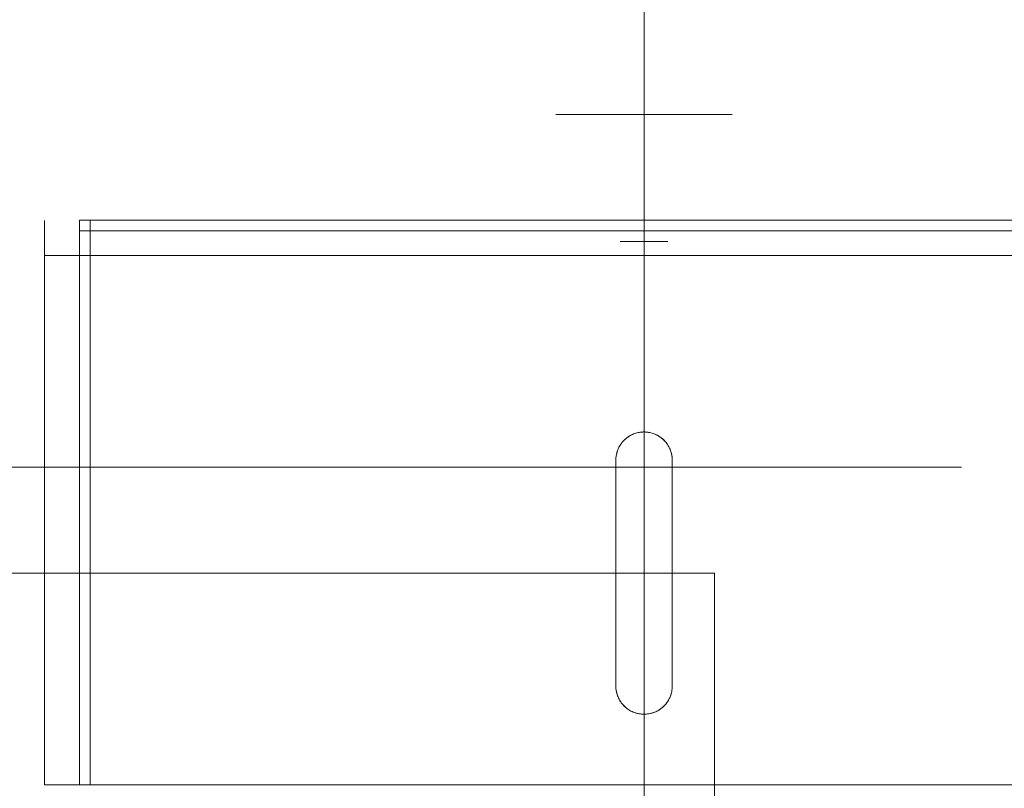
# Model space of a CAD drawing. Header units: millimetres. Extents: x -3490 to 61924, y -72580 to 6847.
# Tile 663 of 1056: x 26662 to 26801, y -17700 to -17592. Entities that reach past the tile are written whole.
import ezdxf

# ---------------------------------------------------------------- set-up
doc = ezdxf.new("R2010")
doc.units = ezdxf.units.MM
doc.layers.add('COTAS_P', color=1, linetype='Continuous', lineweight=0)
doc.layers.add('superior_C05', color=7, linetype='Continuous', lineweight=0)
doc.dimstyles.new('R19_100', dxfattribs={"dimtxt": 250, "dimasz": 150, "dimexe": 150, "dimexo": 80, "dimgap": 100, "dimtad": 1, "dimtih": 1, "dimtoh": 1, "dimdsep": 46, "dimcen": 0.09, "dimadec": 0, "dimazin": 0, "dimtfac": 1, "dimtdec": 4, "dimtofl": 0, "dimtmove": 0, "dimatfit": 3, "dimfxl": 1, "dimtolj": 1, "dimtzin": 0, "dimarcsym": 0})

# ---------------------------------------------------------------- blocks, each defined once
blk = doc.blocks.new('DIM_R29_37')
at = {"layer": 'COTAS_P'}
for p, q in [((24250.07, -17080), (24400.07, -17035)), ((26750.07, -17080), (26600.07, -17035)), ((24250.07, -17980), (24250.07, -17080)), ((24250.07, -17080), (26750.07, -17080)), ((24250.07, -17080), (24400.07, -17125)), ((26750.07, -17080), (26600.07, -17125)), ((26750.07, -17980), (26750.07, -17080))]:
    blk.add_line(p, q, dxfattribs=at)
blk.add_text('2500 P', height=250, dxfattribs=at).set_placement((25500.07, -16980))
blk = doc.blocks.new('DIM_R29_51')
at = {"layer": 'COTAS_P'}
for p, q in [((26095.07, -17655), (26050.07, -17805)), ((26795.07, -17655), (26095.07, -17655)), ((26095.07, -18305), (26095.07, -17655)), ((26095.07, -17655), (26140.07, -17805)), ((26095.07, -18305), (26050.07, -18155)), ((26095.07, -18305), (26140.07, -18155)), ((26795.07, -18305), (26095.07, -18305))]:
    blk.add_line(p, q, dxfattribs=at)
blk.add_text('650 P', height=250, rotation=90, dxfattribs=at).set_placement((25995.07, -17980))

msp = doc.modelspace()

# ---------------------------------------------------------------- linework, layer by layer
at = {"layer": 'superior_C05'}
for p, q in [((26737.602, -17605), (26737.571, -17605)), ((26737.664, -17605), (26737.602, -17605)), ((26737.757, -17605), (26737.664, -17605)), ((26737.881, -17605), (26737.757, -17605)), ((26738.035, -17605), (26737.881, -17605)), ((26738.218, -17605), (26738.035, -17605)), ((26738.432, -17605), (26738.218, -17605)), ((26738.674, -17605), (26738.432, -17605)), ((26738.944, -17605), (26738.674, -17605)), ((26739.242, -17605), (26738.944, -17605)), ((26739.567, -17605), (26739.242, -17605)), ((26739.918, -17605), (26739.567, -17605)), ((26740.295, -17605), (26739.918, -17605)), ((26740.695, -17605), (26740.295, -17605)), ((26741.119, -17605), (26740.695, -17605)), ((26741.565, -17605), (26741.119, -17605)), ((26742.033, -17605), (26741.565, -17605)), ((26742.52, -17605), (26742.033, -17605)), ((26743.026, -17605), (26742.52, -17605)), ((26743.55, -17605), (26743.026, -17605)), ((26744.089, -17605), (26743.55, -17605)), ((26744.644, -17605), (26744.089, -17605)), ((26745.212, -17605), (26744.644, -17605)), ((26745.792, -17605), (26745.212, -17605)), ((26746.383, -17605), (26745.792, -17605)), ((26746.983, -17605), (26746.383, -17605)), ((26746.694, -17605), (26746.677, -17605)), ((26746.719, -17605), (26746.694, -17605)), ((26746.753, -17605), (26746.719, -17605)), ((26746.795, -17605), (26746.753, -17605)), ((26746.845, -17605), (26746.795, -17605)), ((26746.903, -17605), (26746.845, -17605)), ((26746.968, -17605), (26746.903, -17605)), ((26747.042, -17605), (26746.968, -17605)), ((26747.591, -17605), (26746.983, -17605)), ((26747.123, -17605), (26747.042, -17605)), ((26747.211, -17605), (26747.123, -17605)), ((26747.307, -17605), (26747.211, -17605)), ((26747.409, -17605), (26747.307, -17605)), ((26747.518, -17605), (26747.409, -17605)), ((26747.634, -17605), (26747.518, -17605)), ((26748.204, -17605), (26747.591, -17605)), ((26747.755, -17605), (26747.634, -17605)), ((26747.882, -17605), (26747.755, -17605)), ((26748.015, -17605), (26747.882, -17605)), ((26748.152, -17605), (26748.015, -17605)), ((26748.295, -17605), (26748.152, -17605)), ((26748.823, -17605), (26748.204, -17605)), ((26748.441, -17605), (26748.295, -17605)), ((26748.592, -17605), (26748.441, -17605)), ((26748.747, -17605), (26748.592, -17605)), ((26748.905, -17605), (26748.747, -17605)), ((26749.444, -17605), (26748.823, -17605)), ((26749.065, -17605), (26748.905, -17605)), ((26749.229, -17605), (26749.065, -17605)), ((26749.394, -17605), (26749.229, -17605)), ((26749.561, -17605), (26749.394, -17605)), ((26750.067, -17605), (26749.444, -17605)), ((26749.729, -17605), (26749.561, -17605)), ((26749.898, -17605), (26749.729, -17605)), ((26750.067, -17605), (26749.898, -17605)), ((26750.067, -17605), (26750.691, -17605)), ((26750.237, -17605), (26750.067, -17605)), ((26750.406, -17605), (26750.237, -17605)), ((26750.574, -17605), (26750.406, -17605)), ((26750.741, -17605), (26750.574, -17605)), ((26750.691, -17605), (26751.312, -17605)), ((26750.906, -17605), (26750.741, -17605)), ((26751.07, -17605), (26750.906, -17605)), ((26751.23, -17605), (26751.07, -17605)), ((26751.388, -17605), (26751.23, -17605)), ((26751.312, -17605), (26751.931, -17605)), ((26751.543, -17605), (26751.388, -17605)), ((26751.694, -17605), (26751.543, -17605)), ((26751.84, -17605), (26751.694, -17605)), ((26751.983, -17605), (26751.84, -17605)), ((26751.931, -17605), (26752.544, -17605)), ((26752.12, -17605), (26751.983, -17605)), ((26752.253, -17605), (26752.12, -17605)), ((26752.38, -17605), (26752.253, -17605)), ((26752.501, -17605), (26752.38, -17605)), ((26752.617, -17605), (26752.501, -17605)), ((26752.544, -17605), (26753.152, -17605)), ((26752.726, -17605), (26752.617, -17605)), ((26752.828, -17605), (26752.726, -17605)), ((26752.924, -17605), (26752.828, -17605)), ((26753.012, -17605), (26752.924, -17605)), ((26753.093, -17605), (26753.012, -17605)), ((26753.167, -17605), (26753.093, -17605)), ((26753.152, -17605), (26753.752, -17605)), ((26753.232, -17605), (26753.167, -17605)), ((26753.29, -17605), (26753.232, -17605)), ((26753.34, -17605), (26753.29, -17605)), ((26753.382, -17605), (26753.34, -17605)), ((26753.416, -17605), (26753.382, -17605)), ((26753.441, -17605), (26753.416, -17605)), ((26753.458, -17605), (26753.441, -17605)), ((26753.752, -17605), (26754.343, -17605)), ((26754.343, -17605), (26754.923, -17605)), ((26754.923, -17605), (26755.491, -17605)), ((26755.491, -17605), (26756.046, -17605)), ((26756.046, -17605), (26756.585, -17605)), ((26756.585, -17605), (26757.109, -17605)), ((26757.109, -17605), (26757.615, -17605)), ((26757.615, -17605), (26758.102, -17605)), ((26758.102, -17605), (26758.57, -17605)), ((26758.57, -17605), (26759.016, -17605)), ((26759.016, -17605), (26759.44, -17605)), ((26759.44, -17605), (26759.84, -17605)), ((26759.84, -17605), (26760.217, -17605)), ((26760.217, -17605), (26760.568, -17605)), ((26760.568, -17605), (26760.893, -17605)), ((26760.893, -17605), (26761.191, -17605)), ((26761.191, -17605), (26761.461, -17605)), ((26761.461, -17605), (26761.703, -17605)), ((26761.703, -17605), (26761.917, -17605)), ((26761.917, -17605), (26762.1, -17605)), ((26762.1, -17605), (26762.254, -17605)), ((26762.254, -17605), (26762.378, -17605)), ((26762.378, -17605), (26762.47, -17605)), ((26762.47, -17605), (26762.533, -17605)), ((26762.533, -17605), (26762.564, -17605)), ((26665.067, -17620.112), (26665.067, -17620.012)), ((26665.067, -17620.31), (26665.067, -17620.112)), ((26665.067, -17620.608), (26665.067, -17620.31)), ((26665.067, -17621.003), (26665.067, -17620.608)), ((26665.067, -17621.495), (26665.067, -17621.003)), ((26670.067, -17700), (26670.067, -17620)), ((26670.067, -17620), (26830.067, -17620)), ((26670.067, -17621.5), (26670.067, -17620)), ((26670.067, -17620), (26671.567, -17620)), ((26671.567, -17700), (26671.567, -17620)), ((26665.067, -17622.083), (26665.067, -17621.495)), ((26665.067, -17622.765), (26665.067, -17622.083)), ((26670.067, -17621.5), (26830.067, -17621.5)), ((26665.067, -17623.54), (26665.067, -17622.765)), ((26665.067, -17624.405), (26665.067, -17623.54)), ((26746.694, -17623), (26746.677, -17623)), ((26746.719, -17623), (26746.694, -17623)), ((26746.753, -17623), (26746.719, -17623)), ((26746.795, -17623), (26746.753, -17623)), ((26746.845, -17623), (26746.795, -17623)), ((26746.903, -17623), (26746.845, -17623)), ((26746.968, -17623), (26746.903, -17623)), ((26747.042, -17623), (26746.968, -17623)), ((26747.123, -17623), (26747.042, -17623)), ((26747.211, -17623), (26747.123, -17623)), ((26747.307, -17623), (26747.211, -17623)), ((26747.409, -17623), (26747.307, -17623)), ((26747.518, -17623), (26747.409, -17623)), ((26747.634, -17623), (26747.518, -17623)), ((26747.755, -17623), (26747.634, -17623)), ((26747.882, -17623), (26747.755, -17623)), ((26748.015, -17623), (26747.882, -17623)), ((26748.152, -17623), (26748.015, -17623)), ((26748.295, -17623), (26748.152, -17623)), ((26748.441, -17623), (26748.295, -17623)), ((26748.592, -17623), (26748.441, -17623)), ((26748.747, -17623), (26748.592, -17623)), ((26748.905, -17623), (26748.747, -17623)), ((26749.065, -17623), (26748.905, -17623)), ((26749.229, -17623), (26749.065, -17623)), ((26749.394, -17623), (26749.229, -17623)), ((26749.561, -17623), (26749.394, -17623)), ((26749.729, -17623), (26749.561, -17623)), ((26749.898, -17623), (26749.729, -17623)), ((26750.067, -17623), (26749.898, -17623)), ((26750.067, -17623), (26750.237, -17623)), ((26750.237, -17623), (26750.406, -17623)), ((26750.406, -17623), (26750.574, -17623)), ((26750.574, -17623), (26750.741, -17623)), ((26750.741, -17623), (26750.906, -17623)), ((26750.906, -17623), (26751.07, -17623)), ((26751.07, -17623), (26751.23, -17623)), ((26751.23, -17623), (26751.388, -17623)), ((26751.388, -17623), (26751.543, -17623)), ((26751.543, -17623), (26751.694, -17623)), ((26751.694, -17623), (26751.84, -17623)), ((26751.84, -17623), (26751.983, -17623)), ((26751.983, -17623), (26752.12, -17623)), ((26752.12, -17623), (26752.253, -17623)), ((26752.253, -17623), (26752.38, -17623)), ((26752.38, -17623), (26752.501, -17623)), ((26752.501, -17623), (26752.617, -17623)), ((26752.617, -17623), (26752.726, -17623)), ((26752.726, -17623), (26752.828, -17623)), ((26752.828, -17623), (26752.924, -17623)), ((26752.924, -17623), (26753.012, -17623)), ((26753.012, -17623), (26753.093, -17623)), ((26753.093, -17623), (26753.167, -17623)), ((26753.167, -17623), (26753.232, -17623)), ((26753.232, -17623), (26753.29, -17623)), ((26753.29, -17623), (26753.34, -17623)), ((26753.34, -17623), (26753.382, -17623)), ((26753.382, -17623), (26753.416, -17623)), ((26753.416, -17623), (26753.441, -17623)), ((26753.441, -17623), (26753.458, -17623)), ((26665.067, -17625.359), (26665.067, -17624.405)), ((26665.067, -17700), (26665.067, -17625)), ((26665.067, -17625), (26835.067, -17625)), ((26737.602, -17625), (26737.571, -17625)), ((26737.664, -17625), (26737.602, -17625)), ((26737.757, -17625), (26737.664, -17625)), ((26737.881, -17625), (26737.757, -17625)), ((26738.035, -17625), (26737.881, -17625)), ((26738.218, -17625), (26738.035, -17625)), ((26738.432, -17625), (26738.218, -17625)), ((26738.674, -17625), (26738.432, -17625)), ((26738.944, -17625), (26738.674, -17625)), ((26739.242, -17625), (26738.944, -17625)), ((26739.567, -17625), (26739.242, -17625)), ((26739.918, -17625), (26739.567, -17625)), ((26740.295, -17625), (26739.918, -17625)), ((26740.695, -17625), (26740.295, -17625)), ((26741.119, -17625), (26740.695, -17625)), ((26741.565, -17625), (26741.119, -17625)), ((26742.033, -17625), (26741.565, -17625)), ((26742.52, -17625), (26742.033, -17625)), ((26743.026, -17625), (26742.52, -17625)), ((26743.55, -17625), (26743.026, -17625)), ((26744.089, -17625), (26743.55, -17625)), ((26744.644, -17625), (26744.089, -17625)), ((26745.212, -17625), (26744.644, -17625)), ((26745.792, -17625), (26745.212, -17625)), ((26746.383, -17625), (26745.792, -17625)), ((26746.983, -17625), (26746.383, -17625)), ((26747.591, -17625), (26746.983, -17625)), ((26748.204, -17625), (26747.591, -17625)), ((26748.823, -17625), (26748.204, -17625)), ((26749.444, -17625), (26748.823, -17625)), ((26750.067, -17625), (26749.444, -17625)), ((26750.691, -17625), (26750.067, -17625)), ((26751.312, -17625), (26750.691, -17625)), ((26751.931, -17625), (26751.312, -17625)), ((26752.544, -17625), (26751.931, -17625)), ((26753.152, -17625), (26752.544, -17625)), ((26753.752, -17625), (26753.152, -17625)), ((26754.343, -17625), (26753.752, -17625)), ((26754.923, -17625), (26754.343, -17625)), ((26755.491, -17625), (26754.923, -17625)), ((26756.046, -17625), (26755.491, -17625)), ((26756.585, -17625), (26756.046, -17625)), ((26757.109, -17625), (26756.585, -17625)), ((26757.615, -17625), (26757.109, -17625)), ((26758.102, -17625), (26757.615, -17625)), ((26758.57, -17625), (26758.102, -17625)), ((26759.016, -17625), (26758.57, -17625)), ((26759.44, -17625), (26759.016, -17625)), ((26759.84, -17625), (26759.44, -17625)), ((26760.217, -17625), (26759.84, -17625)), ((26760.568, -17625), (26760.217, -17625)), ((26760.893, -17625), (26760.568, -17625)), ((26761.191, -17625), (26760.893, -17625)), ((26761.461, -17625), (26761.191, -17625)), ((26761.703, -17625), (26761.461, -17625)), ((26761.917, -17625), (26761.703, -17625)), ((26762.1, -17625), (26761.917, -17625)), ((26762.254, -17625), (26762.1, -17625)), ((26762.378, -17625), (26762.254, -17625)), ((26762.47, -17625), (26762.378, -17625)), ((26762.47, -17625), (26762.533, -17625)), ((26762.533, -17625), (26762.564, -17625)), ((26665.067, -17626.399), (26665.067, -17625.359)), ((26665.067, -17627.522), (26665.067, -17626.399)), ((26665.067, -17628.727), (26665.067, -17627.522)), ((26665.067, -17630.009), (26665.067, -17628.727)), ((26665.067, -17631.365), (26665.067, -17630.009)), ((26665.067, -17632.793), (26665.067, -17631.365)), ((26665.067, -17634.288), (26665.067, -17632.793)), ((26665.067, -17635.848), (26665.067, -17634.288)), ((26665.067, -17637.467), (26665.067, -17635.848)), ((26665.067, -17639.143), (26665.067, -17637.467)), ((26665.067, -17640.87), (26665.067, -17639.143)), ((26665.067, -17642.645), (26665.067, -17640.87)), ((26665.067, -17644.463), (26665.067, -17642.645)), ((26665.067, -17646.319), (26665.067, -17644.463)), ((26665.067, -17648.21), (26665.067, -17646.319)), ((26665.067, -17650.13), (26665.067, -17648.21)), ((26665.067, -17652.074), (26665.067, -17650.13)), ((26748.357, -17650.384), (26748.182, -17650.472)), ((26748.433, -17650.349), (26748.289, -17650.417)), ((26748.537, -17650.304), (26748.357, -17650.384)), ((26748.581, -17650.286), (26748.433, -17650.349)), ((26748.72, -17650.234), (26748.537, -17650.304)), ((26748.733, -17650.229), (26748.581, -17650.286)), ((26748.906, -17650.172), (26748.72, -17650.234)), ((26748.889, -17650.178), (26748.733, -17650.229)), ((26749.049, -17650.132), (26748.889, -17650.178)), ((26749.096, -17650.12), (26748.906, -17650.172)), ((26749.211, -17650.093), (26749.049, -17650.132)), ((26749.287, -17650.077), (26749.096, -17650.12)), ((26749.377, -17650.06), (26749.211, -17650.093)), ((26749.481, -17650.043), (26749.287, -17650.077)), ((26749.546, -17650.034), (26749.377, -17650.06)), ((26749.675, -17650.019), (26749.481, -17650.043)), ((26749.718, -17650.015), (26749.546, -17650.034)), ((26749.871, -17650.005), (26749.675, -17650.019)), ((26749.892, -17650.004), (26749.718, -17650.015)), ((26750.067, -17650), (26749.871, -17650.005)), ((26750.067, -17650), (26749.892, -17650.004)), ((26750.067, -17650), (26750.152, -17650.001)), ((26750.264, -17650.005), (26750.067, -17650)), ((26750.237, -17650.004), (26750.152, -17650.001)), ((26750.399, -17650.014), (26750.237, -17650.004)), ((26750.46, -17650.019), (26750.264, -17650.005)), ((26750.56, -17650.03), (26750.399, -17650.014)), ((26750.654, -17650.043), (26750.46, -17650.019)), ((26750.718, -17650.053), (26750.56, -17650.03)), ((26750.848, -17650.077), (26750.654, -17650.043)), ((26750.874, -17650.082), (26750.718, -17650.053)), ((26751.039, -17650.12), (26750.848, -17650.077)), ((26751.044, -17650.121), (26750.874, -17650.082)), ((26751.229, -17650.172), (26751.044, -17650.121)), ((26751.409, -17650.232), (26751.229, -17650.172)), ((26751.415, -17650.234), (26751.229, -17650.172)), ((26751.584, -17650.299), (26751.409, -17650.232)), ((26751.598, -17650.304), (26751.415, -17650.234)), ((26751.753, -17650.373), (26751.584, -17650.299)), ((26751.778, -17650.384), (26751.598, -17650.304)), ((26751.917, -17650.453), (26751.753, -17650.373)), ((26751.953, -17650.472), (26751.778, -17650.384)), ((26746.742, -17651.778), (26746.637, -17651.944)), ((26746.78, -17651.721), (26746.707, -17651.831)), ((26746.855, -17651.617), (26746.742, -17651.778)), ((26746.858, -17651.613), (26746.78, -17651.721)), ((26746.975, -17651.462), (26746.855, -17651.617)), ((26746.939, -17651.507), (26746.858, -17651.613)), ((26747.026, -17651.403), (26746.939, -17651.507)), ((26747.104, -17651.314), (26746.975, -17651.462)), ((26747.116, -17651.3), (26747.026, -17651.403)), ((26747.239, -17651.172), (26747.104, -17651.314)), ((26747.211, -17651.2), (26747.116, -17651.3)), ((26747.31, -17651.102), (26747.211, -17651.2)), ((26747.381, -17651.036), (26747.239, -17651.172)), ((26747.415, -17651.006), (26747.31, -17651.102)), ((26747.53, -17650.908), (26747.381, -17651.036)), ((26747.525, -17650.912), (26747.415, -17651.006)), ((26747.64, -17650.821), (26747.525, -17650.912)), ((26747.685, -17650.787), (26747.53, -17650.908)), ((26747.76, -17650.732), (26747.64, -17650.821)), ((26747.845, -17650.674), (26747.685, -17650.787)), ((26747.885, -17650.648), (26747.76, -17650.732)), ((26748.011, -17650.569), (26747.845, -17650.674)), ((26748.015, -17650.566), (26747.885, -17650.648)), ((26748.182, -17650.472), (26748.011, -17650.569)), ((26748.15, -17650.489), (26748.015, -17650.566)), ((26748.289, -17650.417), (26748.15, -17650.489)), ((26752.075, -17650.54), (26751.917, -17650.453)), ((26752.124, -17650.569), (26751.953, -17650.472)), ((26752.226, -17650.632), (26752.075, -17650.54)), ((26752.29, -17650.674), (26752.124, -17650.569)), ((26752.37, -17650.729), (26752.226, -17650.632)), ((26752.45, -17650.787), (26752.29, -17650.674)), ((26752.508, -17650.831), (26752.37, -17650.729)), ((26752.605, -17650.908), (26752.45, -17650.787)), ((26752.639, -17650.936), (26752.508, -17650.831)), ((26752.754, -17651.036), (26752.605, -17650.908)), ((26752.776, -17651.056), (26752.639, -17650.936)), ((26752.896, -17651.172), (26752.754, -17651.036)), ((26752.919, -17651.195), (26752.776, -17651.056)), ((26753.031, -17651.314), (26752.896, -17651.172)), ((26753.054, -17651.339), (26752.919, -17651.195)), ((26753.16, -17651.462), (26753.031, -17651.314)), ((26753.179, -17651.486), (26753.054, -17651.339)), ((26753.28, -17651.617), (26753.16, -17651.462)), ((26753.296, -17651.638), (26753.179, -17651.486)), ((26753.393, -17651.778), (26753.28, -17651.617)), ((26753.404, -17651.793), (26753.296, -17651.638)), ((26753.498, -17651.944), (26753.393, -17651.778)), ((26665.067, -17654.038), (26665.067, -17652.074)), ((26746.166, -17653.116), (26746.141, -17653.238)), ((26746.187, -17653.028), (26746.144, -17653.22)), ((26746.196, -17652.995), (26746.166, -17653.116)), ((26746.24, -17652.839), (26746.187, -17653.028)), ((26746.229, -17652.875), (26746.196, -17652.995)), ((26746.266, -17652.755), (26746.229, -17652.875)), ((26746.301, -17652.652), (26746.24, -17652.839)), ((26746.307, -17652.636), (26746.266, -17652.755)), ((26746.372, -17652.469), (26746.301, -17652.652)), ((26746.352, -17652.518), (26746.307, -17652.636)), ((26746.401, -17652.4), (26746.352, -17652.518)), ((26746.452, -17652.29), (26746.372, -17652.469)), ((26746.454, -17652.284), (26746.401, -17652.4)), ((26746.54, -17652.114), (26746.452, -17652.29)), ((26746.511, -17652.169), (26746.454, -17652.284)), ((26746.572, -17652.055), (26746.511, -17652.169)), ((26746.637, -17651.944), (26746.54, -17652.114)), ((26746.637, -17651.942), (26746.572, -17652.055)), ((26746.707, -17651.831), (26746.637, -17651.942)), ((26753.503, -17651.952), (26753.404, -17651.793)), ((26753.595, -17652.114), (26753.498, -17651.944)), ((26753.594, -17652.113), (26753.503, -17651.952)), ((26753.677, -17652.277), (26753.594, -17652.113)), ((26753.683, -17652.29), (26753.595, -17652.114)), ((26753.752, -17652.443), (26753.677, -17652.277)), ((26753.763, -17652.469), (26753.683, -17652.29)), ((26753.819, -17652.611), (26753.752, -17652.443)), ((26753.834, -17652.652), (26753.763, -17652.469)), ((26753.877, -17652.781), (26753.819, -17652.611)), ((26753.895, -17652.839), (26753.834, -17652.652)), ((26753.928, -17652.952), (26753.877, -17652.781)), ((26753.948, -17653.028), (26753.895, -17652.839)), ((26753.971, -17653.125), (26753.928, -17652.952)), ((26753.991, -17653.22), (26753.948, -17653.028)), ((26754.005, -17653.298), (26753.971, -17653.125)), ((26665.067, -17656.017), (26665.067, -17654.038)), ((26746.072, -17653.804), (26746.067, -17654)), ((26746.067, -17654), (26746.068, -17653.926)), ((26746.067, -17686), (26746.067, -17654)), ((26746.07, -17653.852), (26746.068, -17653.926)), ((26746.077, -17653.728), (26746.07, -17653.852)), ((26746.087, -17653.608), (26746.072, -17653.804)), ((26746.087, -17653.605), (26746.077, -17653.728)), ((26746.111, -17653.413), (26746.087, -17653.608)), ((26746.101, -17653.482), (26746.087, -17653.605)), ((26746.119, -17653.36), (26746.101, -17653.482)), ((26746.144, -17653.22), (26746.111, -17653.413)), ((26746.141, -17653.238), (26746.119, -17653.36)), ((26754.024, -17653.413), (26753.991, -17653.22)), ((26754.033, -17653.473), (26754.005, -17653.298)), ((26754.048, -17653.608), (26754.024, -17653.413)), ((26754.052, -17653.648), (26754.033, -17653.473)), ((26754.063, -17653.804), (26754.048, -17653.608)), ((26754.064, -17653.824), (26754.052, -17653.648)), ((26754.067, -17654), (26754.063, -17653.804)), ((26754.067, -17654), (26754.064, -17653.824)), ((26754.067, -17654), (26754.067, -17686)), ((26665.067, -17658.006), (26665.067, -17656.017)), ((26665.067, -17660), (26665.067, -17658.006)), ((26665.067, -17660), (26665.067, -17661.994)), ((26665.067, -17661.994), (26665.067, -17663.983)), ((26665.067, -17663.983), (26665.067, -17665.962)), ((26665.067, -17665.962), (26665.067, -17667.926)), ((26665.067, -17667.926), (26665.067, -17669.87)), ((26665.067, -17669.87), (26665.067, -17671.79)), ((26620.067, -17670), (26760.067, -17670)), ((26760.067, -17750), (26760.067, -17670)), ((26665.067, -17671.79), (26665.067, -17673.681)), ((26665.067, -17673.681), (26665.067, -17675.537)), ((26665.067, -17675.537), (26665.067, -17677.355)), ((26665.067, -17677.355), (26665.067, -17679.13)), ((26665.067, -17679.13), (26665.067, -17680.857)), ((26665.067, -17680.857), (26665.067, -17682.533)), ((26665.067, -17682.533), (26665.067, -17684.152)), ((26665.067, -17684.152), (26665.067, -17685.712)), ((26665.067, -17685.712), (26665.067, -17687.207)), ((26746.067, -17686), (26746.071, -17686.176)), ((26746.067, -17686), (26746.072, -17686.199)), ((26746.071, -17686.176), (26746.083, -17686.352)), ((26746.072, -17686.199), (26746.087, -17686.398)), ((26746.083, -17686.352), (26746.102, -17686.528)), ((26746.087, -17686.398), (26746.112, -17686.596)), ((26746.102, -17686.528), (26746.13, -17686.702)), ((26746.112, -17686.596), (26746.147, -17686.793)), ((26753.988, -17686.793), (26754.023, -17686.596)), ((26754.007, -17686.692), (26754.027, -17686.567)), ((26754.023, -17686.596), (26754.048, -17686.398)), ((26754.027, -17686.567), (26754.043, -17686.441)), ((26754.043, -17686.441), (26754.055, -17686.316)), ((26754.048, -17686.398), (26754.063, -17686.199)), ((26754.055, -17686.316), (26754.063, -17686.19)), ((26754.063, -17686.199), (26754.067, -17686)), ((26754.063, -17686.19), (26754.066, -17686.095)), ((26754.067, -17686), (26754.066, -17686.095)), ((26665.067, -17687.207), (26665.067, -17688.635)), ((26746.13, -17686.702), (26746.165, -17686.876)), ((26746.147, -17686.793), (26746.191, -17686.987)), ((26746.165, -17686.876), (26746.208, -17687.049)), ((26746.191, -17686.987), (26746.245, -17687.179)), ((26746.208, -17687.049), (26746.258, -17687.221)), ((26746.245, -17687.179), (26746.309, -17687.368)), ((26746.258, -17687.221), (26746.317, -17687.391)), ((26746.309, -17687.368), (26746.382, -17687.554)), ((26746.317, -17687.391), (26746.384, -17687.559)), ((26746.382, -17687.554), (26746.464, -17687.736)), ((26746.384, -17687.559), (26746.459, -17687.725)), ((26746.459, -17687.725), (26746.542, -17687.889)), ((26746.464, -17687.736), (26746.555, -17687.913)), ((26746.542, -17687.889), (26746.633, -17688.05)), ((26746.555, -17687.913), (26746.654, -17688.086)), ((26746.633, -17688.05), (26746.733, -17688.209)), ((26753.452, -17688.133), (26753.521, -17688.019)), ((26753.481, -17688.086), (26753.58, -17687.913)), ((26753.521, -17688.019), (26753.586, -17687.903)), ((26753.58, -17687.913), (26753.671, -17687.736)), ((26753.586, -17687.903), (26753.646, -17687.786)), ((26753.646, -17687.786), (26753.703, -17687.668)), ((26753.671, -17687.736), (26753.753, -17687.554)), ((26753.703, -17687.668), (26753.755, -17687.549)), ((26753.753, -17687.554), (26753.826, -17687.368)), ((26753.755, -17687.549), (26753.804, -17687.429)), ((26753.804, -17687.429), (26753.848, -17687.308)), ((26753.826, -17687.368), (26753.89, -17687.179)), ((26753.848, -17687.308), (26753.888, -17687.186)), ((26753.888, -17687.186), (26753.924, -17687.063)), ((26753.89, -17687.179), (26753.944, -17686.987)), ((26753.924, -17687.063), (26753.955, -17686.94)), ((26753.944, -17686.987), (26753.988, -17686.793)), ((26753.955, -17686.94), (26753.983, -17686.816)), ((26753.983, -17686.816), (26754.007, -17686.692)), ((26665.067, -17688.635), (26665.067, -17689.991)), ((26746.654, -17688.086), (26746.763, -17688.253)), ((26746.733, -17688.209), (26746.841, -17688.364)), ((26746.763, -17688.253), (26746.879, -17688.415)), ((26746.841, -17688.364), (26746.958, -17688.516)), ((26746.879, -17688.415), (26747.003, -17688.571)), ((26746.958, -17688.516), (26747.084, -17688.664)), ((26747.003, -17688.571), (26747.135, -17688.721)), ((26747.084, -17688.664), (26747.218, -17688.808)), ((26747.135, -17688.721), (26747.275, -17688.863)), ((26747.218, -17688.808), (26747.363, -17688.947)), ((26747.275, -17688.863), (26747.421, -17688.999)), ((26747.363, -17688.947), (26747.5, -17689.068)), ((26747.421, -17688.999), (26747.574, -17689.127)), ((26747.5, -17689.068), (26747.631, -17689.172)), ((26747.574, -17689.127), (26747.733, -17689.248)), ((26747.631, -17689.172), (26747.767, -17689.273)), ((26747.733, -17689.248), (26747.897, -17689.36)), ((26747.767, -17689.273), (26747.91, -17689.368)), ((26747.897, -17689.36), (26748.067, -17689.464)), ((26747.91, -17689.368), (26748.059, -17689.459)), ((26748.059, -17689.459), (26748.214, -17689.545)), ((26748.067, -17689.464), (26748.243, -17689.559)), ((26751.892, -17689.559), (26752.067, -17689.464)), ((26752.006, -17689.499), (26752.14, -17689.421)), ((26752.067, -17689.464), (26752.238, -17689.36)), ((26752.14, -17689.421), (26752.27, -17689.339)), ((26752.238, -17689.36), (26752.402, -17689.248)), ((26752.27, -17689.339), (26752.394, -17689.254)), ((26752.394, -17689.254), (26752.514, -17689.165)), ((26752.402, -17689.248), (26752.561, -17689.127)), ((26752.514, -17689.165), (26752.628, -17689.073)), ((26752.561, -17689.127), (26752.714, -17688.999)), ((26752.628, -17689.073), (26752.738, -17688.978)), ((26752.714, -17688.999), (26752.86, -17688.863)), ((26752.738, -17688.978), (26752.844, -17688.88)), ((26752.844, -17688.88), (26752.944, -17688.779)), ((26752.86, -17688.863), (26753, -17688.721)), ((26752.944, -17688.779), (26753.04, -17688.677)), ((26753, -17688.721), (26753.132, -17688.571)), ((26753.04, -17688.677), (26753.131, -17688.572)), ((26753.131, -17688.572), (26753.218, -17688.465)), ((26753.132, -17688.571), (26753.256, -17688.415)), ((26753.218, -17688.465), (26753.3, -17688.356)), ((26753.256, -17688.415), (26753.372, -17688.253)), ((26753.3, -17688.356), (26753.378, -17688.245)), ((26753.372, -17688.253), (26753.481, -17688.086)), ((26753.378, -17688.245), (26753.452, -17688.133)), ((26665.067, -17689.991), (26665.067, -17691.273)), ((26748.214, -17689.545), (26748.376, -17689.625)), ((26748.243, -17689.559), (26748.422, -17689.646)), ((26748.376, -17689.625), (26748.543, -17689.698)), ((26748.422, -17689.646), (26748.606, -17689.723)), ((26748.543, -17689.698), (26748.716, -17689.765)), ((26748.606, -17689.723), (26748.794, -17689.792)), ((26748.716, -17689.765), (26748.896, -17689.825)), ((26748.794, -17689.792), (26748.984, -17689.85)), ((26748.896, -17689.825), (26749.081, -17689.876)), ((26748.984, -17689.85), (26749.177, -17689.9)), ((26749.081, -17689.876), (26749.251, -17689.916)), ((26749.177, -17689.9), (26749.373, -17689.939)), ((26749.251, -17689.916), (26749.407, -17689.945)), ((26749.373, -17689.939), (26749.57, -17689.969)), ((26749.407, -17689.945), (26749.565, -17689.968)), ((26749.565, -17689.968), (26749.724, -17689.985)), ((26749.57, -17689.969), (26749.769, -17689.989)), ((26749.724, -17689.985), (26749.885, -17689.996)), ((26749.769, -17689.989), (26749.968, -17689.999)), ((26749.885, -17689.996), (26749.976, -17689.999)), ((26749.968, -17689.999), (26750.167, -17689.999)), ((26750.067, -17690), (26749.976, -17689.999)), ((26750.067, -17690), (26750.244, -17689.996)), ((26750.167, -17689.999), (26750.366, -17689.989)), ((26750.244, -17689.996), (26750.419, -17689.985)), ((26750.366, -17689.989), (26750.565, -17689.969)), ((26750.419, -17689.985), (26750.592, -17689.965)), ((26750.565, -17689.969), (26750.762, -17689.939)), ((26750.592, -17689.965), (26750.764, -17689.939)), ((26750.762, -17689.939), (26750.958, -17689.9)), ((26750.764, -17689.939), (26750.932, -17689.905)), ((26750.932, -17689.905), (26751.098, -17689.865)), ((26750.958, -17689.9), (26751.151, -17689.85)), ((26751.098, -17689.865), (26751.26, -17689.818)), ((26751.151, -17689.85), (26751.341, -17689.792)), ((26751.26, -17689.818), (26751.418, -17689.765)), ((26751.341, -17689.792), (26751.529, -17689.723)), ((26751.418, -17689.765), (26751.573, -17689.706)), ((26751.529, -17689.723), (26751.713, -17689.646)), ((26751.573, -17689.706), (26751.722, -17689.642)), ((26751.713, -17689.646), (26751.892, -17689.559)), ((26751.722, -17689.642), (26751.867, -17689.572)), ((26751.867, -17689.572), (26752.006, -17689.499)), ((26665.067, -17691.273), (26665.067, -17692.478)), ((26665.067, -17692.478), (26665.067, -17693.601)), ((26665.067, -17693.601), (26665.067, -17694.641)), ((26665.067, -17694.641), (26665.067, -17695.595)), ((26665.067, -17695.595), (26665.067, -17696.46)), ((26665.067, -17696.46), (26665.067, -17697.235)), ((26665.067, -17697.235), (26665.067, -17697.917)), ((26665.067, -17697.917), (26665.067, -17698.505)), ((26665.067, -17698.505), (26665.067, -17698.997)), ((26665.067, -17698.997), (26665.067, -17699.392)), ((26665.067, -17699.392), (26665.067, -17699.69)), ((26665.067, -17699.69), (26665.067, -17699.888)), ((26665.067, -17699.888), (26665.067, -17699.988)), ((26665.067, -17700), (26835.067, -17700)), ((26670.067, -17700), (26830.067, -17700)), ((26670.067, -17700), (26671.567, -17700)), ((26737.602, -17700), (26737.571, -17700)), ((26737.664, -17700), (26737.602, -17700)), ((26737.757, -17700), (26737.664, -17700)), ((26737.881, -17700), (26737.757, -17700)), ((26738.035, -17700), (26737.881, -17700)), ((26738.218, -17700), (26738.035, -17700)), ((26738.432, -17700), (26738.218, -17700)), ((26738.674, -17700), (26738.432, -17700)), ((26738.944, -17700), (26738.674, -17700)), ((26739.242, -17700), (26738.944, -17700)), ((26739.567, -17700), (26739.242, -17700)), ((26739.918, -17700), (26739.567, -17700)), ((26740.295, -17700), (26739.918, -17700)), ((26740.695, -17700), (26740.295, -17700)), ((26741.119, -17700), (26740.695, -17700)), ((26741.565, -17700), (26741.119, -17700)), ((26742.033, -17700), (26741.565, -17700)), ((26742.52, -17700), (26742.033, -17700)), ((26743.026, -17700), (26742.52, -17700)), ((26743.55, -17700), (26743.026, -17700)), ((26744.089, -17700), (26743.55, -17700)), ((26744.644, -17700), (26744.089, -17700)), ((26745.212, -17700), (26744.644, -17700)), ((26745.792, -17700), (26745.212, -17700)), ((26746.383, -17700), (26745.792, -17700)), ((26746.983, -17700), (26746.383, -17700)), ((26747.591, -17700), (26746.983, -17700)), ((26748.204, -17700), (26747.591, -17700)), ((26748.823, -17700), (26748.204, -17700)), ((26749.444, -17700), (26748.823, -17700)), ((26750.067, -17700), (26749.444, -17700)), ((26750.691, -17700), (26750.067, -17700)), ((26751.312, -17700), (26750.691, -17700)), ((26751.931, -17700), (26751.312, -17700)), ((26752.544, -17700), (26751.931, -17700)), ((26753.152, -17700), (26752.544, -17700)), ((26753.752, -17700), (26753.152, -17700)), ((26754.343, -17700), (26753.752, -17700)), ((26754.923, -17700), (26754.343, -17700)), ((26755.491, -17700), (26754.923, -17700)), ((26756.046, -17700), (26755.491, -17700)), ((26756.585, -17700), (26756.046, -17700)), ((26757.109, -17700), (26756.585, -17700)), ((26757.615, -17700), (26757.109, -17700)), ((26758.102, -17700), (26757.615, -17700)), ((26758.57, -17700), (26758.102, -17700)), ((26759.016, -17700), (26758.57, -17700)), ((26759.44, -17700), (26759.016, -17700)), ((26759.84, -17700), (26759.44, -17700)), ((26760.217, -17700), (26759.84, -17700)), ((26760.568, -17700), (26760.217, -17700)), ((26760.893, -17700), (26760.568, -17700)), ((26761.191, -17700), (26760.893, -17700)), ((26761.461, -17700), (26761.191, -17700)), ((26761.703, -17700), (26761.461, -17700)), ((26761.917, -17700), (26761.703, -17700)), ((26762.1, -17700), (26761.917, -17700)), ((26762.254, -17700), (26762.1, -17700)), ((26762.378, -17700), (26762.254, -17700)), ((26762.47, -17700), (26762.378, -17700)), ((26762.47, -17700), (26762.533, -17700)), ((26762.533, -17700), (26762.564, -17700))]:
    msp.add_line(p, q, dxfattribs=at)

# ---------------------------------------------------------------- dimensions: what is measured, and where the dimension line sits
at = {"layer": 'COTAS_P'}
for p1, p2, distance, picture, middle in [((24250.067, -17980), (26750.067, -17980), 900, 'DIM_R29_37', (25500.067, -17080)), ((26795.067, -18305), (26795.067, -17655), 700, 'DIM_R29_51', (26095.067, -17980))]:
    dim = msp.add_aligned_dim(p1=p1, p2=p2, distance=distance, text='<> P', dimstyle='R19_100', dxfattribs=at)
    dim.commit()
    dim.dimension.update_dxf_attribs({"geometry": picture, "text_midpoint": middle})

doc.saveas('drawing.dxf')
